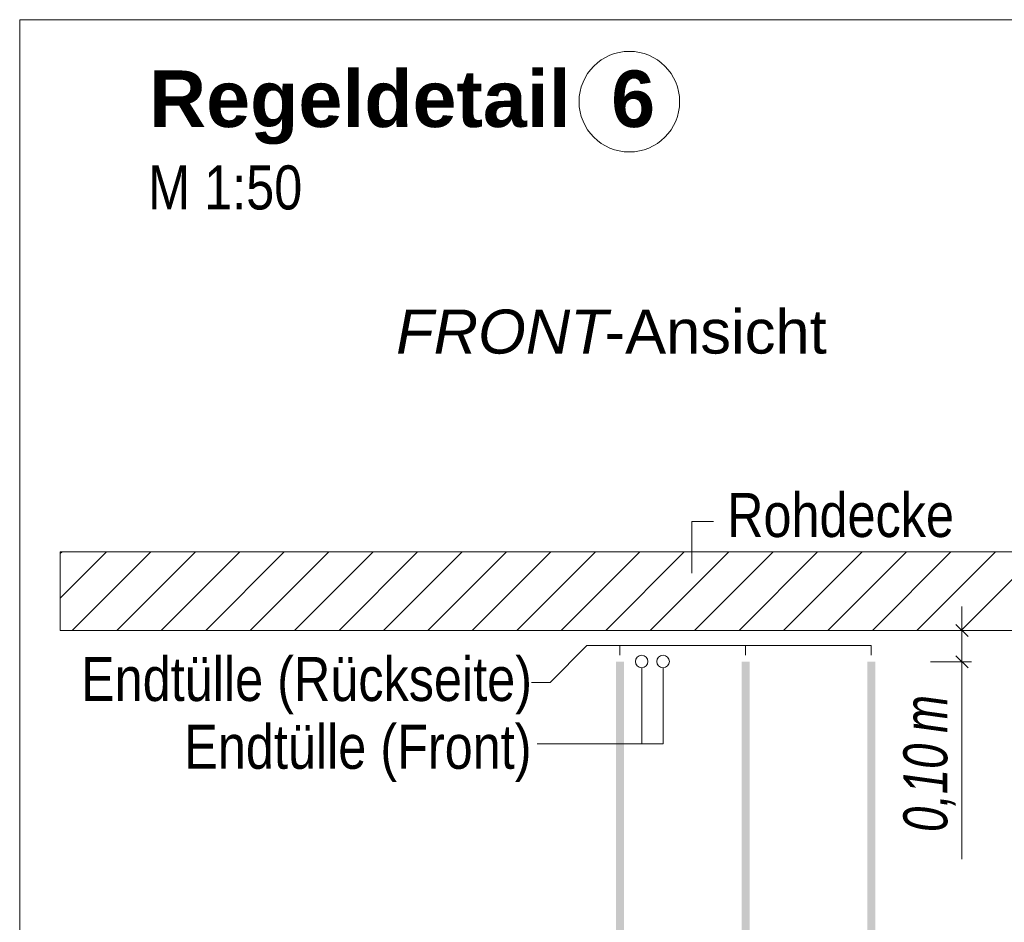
# Model space of a CAD drawing. Extents: x -620 to 300, y 62 to 1107.
# Tile 271 of 290: x 210 to 241, y 847 to 876. Entities that reach past the tile are written whole.
import ezdxf
from ezdxf.lldxf.tags import DXFTag

# ---------------------------------------------------------------- set-up
doc = ezdxf.new("R2010")
doc.units = 0
doc.layers.get('0').update_dxf_attribs({"lineweight": 35})
for name, color, linetype, lineweight, true_color in [('E_Aussparung Bemaßung-A06G9GDC8I', 5, 'Continuous', 9, 0x0000ff), ('E_Betonbaudose', 1, 'Continuous', 13, 0xff0000), ('E_Detail_Beschriftung', 7, 'Continuous', 13, 0x009900), ('E_Detail_Wandschraffur', 7, 'Continuous', 5, 0xc0c0c0), ('E_Leerrohr Beschriftung', 1, 'Continuous', 9, 0xff0000)]:
    doc.layers.add(name, color=color, linetype=linetype, lineweight=lineweight, true_color=true_color)
doc.layers.add('E_Detail_Linie_Text_Bem', color=7, linetype='Continuous', lineweight=13)
doc.styles.get("Standard").update_dxf_attribs({"font": 'ARIALN.TTF'})
tags = doc.linetypes.add('fein_strichliert', pattern=[4, 1, -2, 1]).pattern_tags.tags
tags[8:9] = [DXFTag(74, 4), DXFTag(75, 0), DXFTag(340, '0'), DXFTag(46, 0.0), DXFTag(50, 0.0), DXFTag(44, 0.0), DXFTag(45, 0.0)]
tags[6:7] = [DXFTag(74, 4), DXFTag(75, 0), DXFTag(340, '0'), DXFTag(46, 0.0), DXFTag(50, 0.0), DXFTag(44, 0.0), DXFTag(45, 0.0)]
tags[4:5] = [DXFTag(74, 4), DXFTag(75, 0), DXFTag(340, '0'), DXFTag(46, 0.0), DXFTag(50, 0.0), DXFTag(44, 0.0), DXFTag(45, 0.0)]
tags = doc.linetypes.add('fein_strichliert-A06G9GDB8I', pattern=[4, 1, -2, 1]).pattern_tags.tags
tags[8:9] = [DXFTag(74, 4), DXFTag(75, 0), DXFTag(340, '0'), DXFTag(46, 0.0), DXFTag(50, 0.0), DXFTag(44, 0.0), DXFTag(45, 0.0)]
tags[6:7] = [DXFTag(74, 4), DXFTag(75, 0), DXFTag(340, '0'), DXFTag(46, 0.0), DXFTag(50, 0.0), DXFTag(44, 0.0), DXFTag(45, 0.0)]
tags[4:5] = [DXFTag(74, 4), DXFTag(75, 0), DXFTag(340, '0'), DXFTag(46, 0.0), DXFTag(50, 0.0), DXFTag(44, 0.0), DXFTag(45, 0.0)]

# ---------------------------------------------------------------- blocks, each defined once
blk = doc.blocks.new('Referenz-A06G9GDJ8I')
at = {"layer": 'E_Aussparung Bemaßung-A06G9GDC8I', "linetype": 'Continuous', "ltscale": 0.13}
for p, q in [((239.85, 857.542), (239.85, 849.504)), ((239.659, 856.969), (240.041, 856.587)), ((240.15, 856.778), (238.85, 856.778)), ((239.659, 855.969), (240.041, 855.587)), ((240.15, 855.778), (238.85, 855.778))]:
    blk.add_line(p, q, dxfattribs=at)
at = {"layer": 'E_Betonbaudose', "linetype": 'Continuous', "ltscale": 0.13}
for centre in [(229.658, 855.788), (230.338, 855.788), (230.338, 855.788)]:
    blk.add_circle(centre, 0.2, dxfattribs=at)
at = {"layer": 'E_Detail_Linie_Text_Bem', "linetype": 'fein_strichliert-A06G9GDB8I', "ltscale": 0.65}
for p, q in [((272.636, 876.205), (209.866, 876.205)), ((209.866, 876.205), (209.866, 814.889))]:
    blk.add_line(p, q, dxfattribs=at)
at = {"layer": 'E_Detail_Linie_Text_Bem', "color": 0, "linetype": 'Continuous', "ltscale": 0.13}
for p, q in [((231.257, 858.598), (231.257, 860.247)), ((231.257, 860.247), (231.944, 860.247)), ((226.744, 855.125), (227.912, 856.292)), ((236.958, 856.292), (227.912, 856.292)), ((228.958, 855.988), (228.958, 856.292)), ((232.958, 855.988), (232.958, 856.292)), ((236.958, 855.988), (236.958, 856.292)), ((229.658, 855.588), (229.658, 853.169)), ((230.338, 855.588), (230.338, 853.169)), ((226.155, 855.125), (226.744, 855.125)), ((226.337, 853.169), (230.338, 853.169))]:
    blk.add_line(p, q, dxfattribs=at)
at = {"layer": 'E_Detail_Linie_Text_Bem', "linetype": 'Continuous', "ltscale": 0.13}
for p, q in [((262.483, 859.278), (211.156, 859.278)), ((211.156, 859.278), (211.156, 856.778)), ((211.156, 856.778), (221.548, 856.778)), ((211.156, 856.778), (259.983, 856.778)), ((221.548, 856.778), (262.483, 856.778))]:
    blk.add_line(p, q, dxfattribs=at)
for points in [[(229.092, 855.779), (229.092, 832.778), (228.842, 855.778), (228.842, 832.778)], [(233.092, 855.779), (233.092, 832.778), (232.842, 855.778), (232.842, 832.778)], [(237.092, 855.779), (237.092, 832.778), (236.842, 855.778), (236.842, 832.778)]]:
    blk.add_solid(points, dxfattribs=at)
at = {"layer": 'E_Detail_Wandschraffur', "linetype": 'fein_strichliert', "ltscale": 0.13}
for p, q in [((211.156, 857.807), (212.627, 859.278)), ((212.956, 856.778), (215.456, 859.278)), ((215.784, 856.778), (218.284, 859.278)), ((218.612, 856.778), (221.112, 859.278)), ((221.441, 856.778), (223.941, 859.278)), ((224.269, 856.778), (226.769, 859.278)), ((227.098, 856.778), (229.598, 859.278)), ((229.926, 856.778), (232.426, 859.278)), ((232.755, 856.778), (235.255, 859.278)), ((235.583, 856.778), (238.083, 859.278)), ((238.411, 856.778), (240.911, 859.278))]:
    blk.add_line(p, q, dxfattribs=at)
at = {"layer": 'E_Detail_Wandschraffur', "linetype": 'ByBlock', "ltscale": 0.13}
for p, q in [((211.156, 859.221), (211.213, 859.278)), ((211.541, 856.778), (214.041, 859.278)), ((214.37, 856.778), (216.87, 859.278)), ((217.198, 856.778), (219.698, 859.278)), ((220.027, 856.778), (222.527, 859.278)), ((222.855, 856.778), (225.355, 859.278)), ((225.683, 856.778), (228.183, 859.278)), ((228.512, 856.778), (231.012, 859.278)), ((231.34, 856.778), (233.84, 859.278)), ((234.169, 856.778), (236.669, 859.278)), ((236.997, 856.778), (239.497, 859.278)), ((239.826, 856.778), (242.326, 859.278))]:
    blk.add_line(p, q, dxfattribs=at)
at = {"layer": 'E_Leerrohr Beschriftung', "linetype": 'Continuous', "ltscale": 0.13}
blk.add_circle((229.265, 873.598), 1.6, dxfattribs=at)
at = {"layer": 'E_Aussparung Bemaßung-A06G9GDC8I', "linetype": 'Continuous', "ltscale": 0.13, "char_height": 1.4, "attachment_point": 1, "rotation": 90}
for s, insert in [('{\\W0.9;\\fArial Narrow|b0|i1;m}', (237.983, 853.519)), ('{\\W0.9;\\fArial Narrow|b0|i1;0,10 }', (237.983, 850.366))]:
    blk.add_mtext(s, dxfattribs=dict(at, insert=insert))
at = {"layer": 'E_Detail_Beschriftung', "color": 1, "linetype": 'Continuous', "lineweight": 35, "ltscale": 0.35, "true_color": 0xff0000, "char_height": 1.8, "attachment_point": 1}
for s, insert in [('{\\fArial|b1|i0;Regeldetail}', (213.984, 874.59)), ('{\\fArial|b1|i0;6}', (228.687, 874.59))]:
    blk.add_mtext(s, dxfattribs=dict(at, insert=insert))
at = {"layer": 'E_Detail_Beschriftung', "linetype": 'Continuous', "ltscale": 0.13, "char_height": 1.4, "attachment_point": 1}
for s, insert in [('{\\fArial Narrow;M 1:50}', (213.954, 871.569)), ('{\\fArial Narrow;Rohdecke}', (232.375, 861.148)), ('{\\fArial Narrow;Endtülle (Rückseite)}', (211.818, 855.932)), ('{\\fArial Narrow;Endtülle (Front)}', (215.101, 853.775))]:
    blk.add_mtext(s, dxfattribs=dict(at, insert=insert))
at = {"layer": 'E_Detail_Beschriftung', "linetype": 'Continuous', "lineweight": -2, "ltscale": 0.25, "char_height": 1.4, "attachment_point": 1}
for s, insert in [('{\\fArial|b0|i1;FRONT}', (221.844, 866.984)), ('{\\fArial;-Ansicht}', (228.48, 866.984))]:
    blk.add_mtext(s, dxfattribs=dict(at, insert=insert))

msp = doc.modelspace()

# ---------------------------------------------------------------- block references
at = {"color": 8, "lineweight": 25, "ltscale": 0.25, "true_color": 0x808080}
msp.add_blockref('Referenz-A06G9GDJ8I', (0, 0), dxfattribs=at)

doc.saveas('drawing.dxf')
